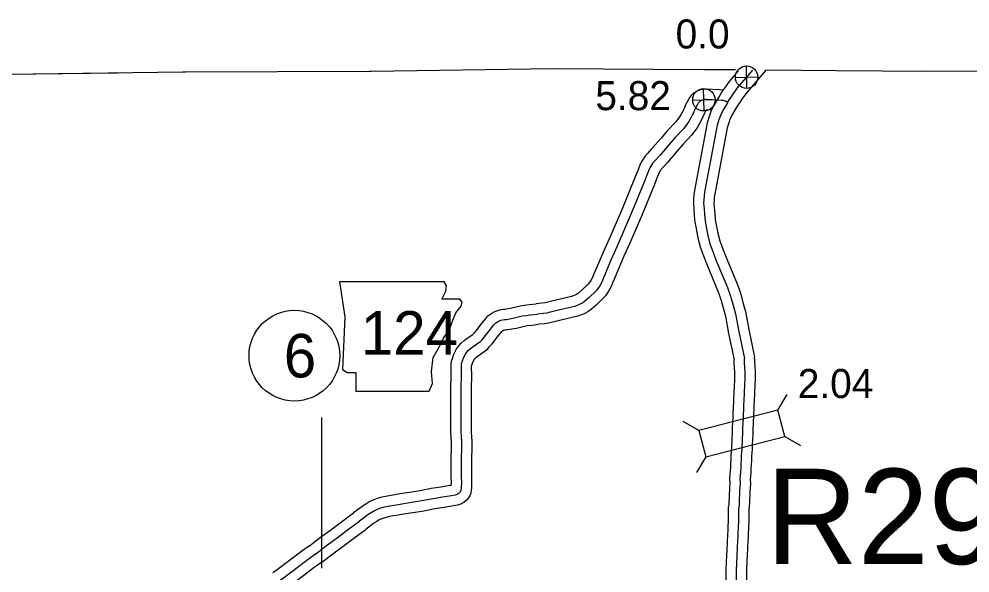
# Model space of a CAD drawing. Extents: x 31699 to 244310, y -8841 to 11474.
# Drawn here: x 103072 to 103994, y 4848 to 5386 of the extents above; entities that cross this region are included whole.
import ezdxf

# ---------------------------------------------------------------- set-up
doc = ezdxf.new("R2010")
doc.units = 0
for name, color, linetype in [('B_Logo', 7, 'Continuous'), ('Default', 7, 'Continuous'), ('G-ANNO-TEXT', 7, 'Continuous'), ('Level 21', 7, 'Continuous'), ('R_Border', 7, 'Continuous'), ('R_Border Notes', 7, 'Continuous'), ('R_Logo', 7, 'Continuous'), ('R_XS_EARTHWORK_STAGE1', 7, 'Continuous'), ('R_XS_EARTHWORK_STAGE2', 7, 'Continuous'), ('S_AREA_CALC', 7, 'Continuous'), ('S_WALL', 7, 'Continuous'), ('S_WALL_ANNOT', 7, 'Continuous')]:
    doc.layers.add(name, color=color, linetype=linetype)

msp = doc.modelspace()

# ---------------------------------------------------------------- linework, layer by layer
at = {"layer": 'B_Logo'}
for p, q in [((103678.54, 5228.73), (103667.94, 5202.85)), ((103774.28, 5000.92), (103774.38, 5003.14))]:
    msp.add_line(p, q, dxfattribs=at)
for points in [[(103782.86, 5335.91), (103768.25, 5318.7), (103764.63, 5313.67), (103761.92, 5309.86), (103759.54, 5305.99), (103758.58, 5304.29), (103754.21, 5296.9), (103751.8, 5291.89), (103750.74, 5288.79), (103748.82, 5282.46), (103737.43, 5222.66), (103736.55, 5217.62), (103735.97, 5213.93), (103735.66, 5210.17), (103735.6, 5206.76), (103735.99, 5201.82), (103736.47, 5195.75), (103736.95, 5189.74), (103737.71, 5185.67), (103739.62, 5175.55), (103741.75, 5167.51), (103744.12, 5160.81), (103747.53, 5152.06), (103758.79, 5125.1), (103761.61, 5116.82)], [(103758.82, 5304.58), (103756.82, 5305.79), (103754.86, 5306.46), (103753.23, 5306.61), (103749.97, 5306.79), (103737.97, 5307.46), (103736.34, 5307.39), (103735.29, 5307.16), (103734.05, 5306.8), (103733.19, 5306.39), (103731.86, 5305.61), (103730.81, 5304.56), (103730.17, 5303.78), (103729.57, 5302.68), (103727.15, 5298.21), (103725.78, 5294.55), (103724.27, 5291.53), (103722.67, 5288.33), (103721.3, 5286.14), (103719.33, 5283.4), (103716.27, 5279.42), (103708.03, 5270.56), (103701.81, 5263.34), (103692.95, 5253.1)], [(103692.95, 5253.1), (103688.47, 5248.3), (103686.36, 5245.93), (103685.37, 5244.47), (103684.38, 5242.66), (103683.48, 5241.02), (103680.98, 5234.91), (103678.54, 5228.73)], [(103667.94, 5202.85), (103665.41, 5196.76), (103654.72, 5171.96), (103649.09, 5159.39), (103645.69, 5151.52), (103643.16, 5145.45), (103639.67, 5137.2), (103638.4, 5134.29), (103636.75, 5130.31), (103634.81, 5126.77), (103633.93, 5125.41), (103632.33, 5123.08), (103631.02, 5121.52), (103624.61, 5115.46), (103620.43, 5111.81), (103618, 5110.02), (103615.67, 5108.76), (103613.63, 5107.98), (103610.52, 5106.77), (103596.19, 5103.42), (103589.58, 5101.82), (103585.55, 5100.75), (103583.42, 5100.31), (103579.82, 5099.87), (103574.34, 5099.36)], [(103761.61, 5116.82), (103762.05, 5115.33), (103764.12, 5107.98), (103766.41, 5099.59), (103769.63, 5082.37), (103775.08, 5056.26)], [(103500.67, 4977.82), (103500.54, 4987.06), (103500.54, 4994.47), (103500.48, 5009.22), (103500.54, 5025.67), (103500.66, 5041.15), (103500.6, 5045.95), (103500.6, 5048.31), (103500.6, 5049.89), (103500.85, 5051.29), (103501.7, 5053.96), (103502.67, 5056.63), (103504.27, 5059.93), (103505.35, 5061.44), (103506.05, 5062.48), (103507.33, 5063.92), (103509.64, 5065.87), (103513.2, 5068.52), (103517.63, 5071.57), (103519.24, 5072.84), (103520.35, 5074.12), (103522.9, 5076.8), (103527.83, 5083.41), (103532.09, 5088.78), (103533.27, 5090.15), (103533.94, 5090.65), (103535.61, 5091.81), (103536.69, 5092.43), (103537.77, 5092.87), (103539.04, 5093.34), (103540.95, 5093.81), (103542.6, 5094.01), (103544.04, 5094.14), (103547.77, 5094.71), (103551.83, 5095.52), (103559.75, 5097.43), (103563.1, 5098), (103567.7, 5098.57), (103574.34, 5099.36)], [(103774.38, 5003.14), (103774.38, 5003.15), (103774.47, 5005.49), (103774.56, 5007.85), (103774.63, 5010.13), (103774.71, 5012.28), (103774.8, 5014.17), (103774.85, 5015.48), (103775.18, 5023.01), (103775.21, 5023.51), (103775.23, 5024.19), (103775.28, 5025.11), (103775.36, 5026.28), (103775.43, 5027.67), (103775.52, 5029.21), (103775.59, 5030.93), (103775.68, 5032.75), (103775.76, 5034.6), (103775.82, 5036.44), (103775.85, 5038.26), (103775.85, 5040.01), (103775.85, 5041.65), (103775.84, 5043.01), (103775.3, 5052.16), (103775.21, 5053.44), (103775.08, 5056.26)], [(103767.51, 4841.27), (103767.53, 4852.74), (103767.57, 4853.66), (103767.63, 4854.8), (103767.68, 4856.12), (103767.75, 4857.42), (103767.82, 4858.86), (103767.89, 4860.5), (103767.98, 4862.29), (103768.07, 4864.23), (103768.17, 4866.22), (103768.26, 4868.19), (103768.36, 4870.26), (103768.48, 4872.48), (103768.59, 4874.86), (103768.71, 4877.41), (103768.84, 4880.05), (103768.96, 4882.76), (103769.09, 4885.5), (103769.21, 4888.28), (103769.34, 4891.1), (103769.46, 4893.98), (103769.6, 4896.94), (103769.73, 4900.01), (103769.78, 4903.36), (103769.76, 4906.97), (103769.73, 4910.79), (103770.21, 4913.46), (103770.38, 4916.97), (103770.52, 4920.54), (103770.68, 4924.14), (103770.85, 4927.75), (103771.03, 4931.37), (103771.19, 4935.01), (103770.92, 4939.51), (103771.27, 4942.85), (103771.59, 4946.31), (103771.84, 4949.94), (103772.04, 4953.79), (103772.24, 4957.7), (103772.43, 4961.66), (103772.64, 4965.53), (103772.84, 4968.96), (103773, 4971.88), (103773.12, 4974.19), (103773.21, 4976.02), (103773.28, 4977.54), (103773.31, 4978.5), (103773.56, 4982.79), (103773.58, 4983.46), (103773.62, 4984.98), (103773.67, 4986.69), (103773.73, 4988.48), (103773.93, 4993.7), (103773.95, 4994.23), (103774.01, 4995.5), (103774.1, 4997.06), (103774.19, 4998.89), (103774.28, 5000.92)], [(103500.67, 4977.82), (103500.64, 4969.03), (103500.51, 4959.76), (103500.44, 4948.43), (103500.53, 4942.18), (103500.61, 4935.5), (103500.45, 4931.31), (103500.29, 4929.64), (103500, 4928.33), (103499.72, 4927.48), (103499.07, 4926.46), (103498.29, 4925.52), (103497.56, 4924.95), (103496.54, 4924.38), (103495.64, 4923.98), (103494.7, 4923.73), (103491.12, 4923.04), (103482.44, 4921.65), (103473.14, 4920.21)], [(103473.14, 4920.21), (103462.37, 4918.11), (103454.34, 4916.8), (103443, 4914.9)], [(103443, 4914.9), (103437.64, 4914.05), (103429.08, 4912.58), (103424.78, 4911.55), (103421.25, 4910.57), (103418.84, 4909.64), (103416.4, 4908.58), (103413.21, 4906.59), (103410.06, 4904.53), (103401.9, 4898.49)], [(103359.34, 4866.7), (103369.93, 4874.84), (103380.12, 4882.11), (103391.54, 4890.84), (103401.9, 4898.49)], [(103359.34, 4866.7), (103352.04, 4861.31), (103328.03, 4843.11), (103319.79, 4837.22)]]:
    msp.add_lwpolyline(points, dxfattribs=at)
at = {"layer": 'Default'}
msp.add_line((103364.94, 4999.1), (103364.94, 4852.8), dxfattribs=at)
at = {"layer": 'G-ANNO-TEXT'}
msp.add_lwpolyline([(103382.49, 5130.53), (103387.57, 5096.69), (103385.31, 5045.38), (103389.82, 5042.56), (103398.28, 5042.56), (103398.28, 5024.51), (103469.34, 5024.51), (103472.72, 5031.84), (103471.59, 5043.69), (103473.29, 5057.22), (103479.49, 5067.93), (103483.44, 5075.83), (103489.08, 5084.29), (103492.46, 5093.31), (103495.28, 5100.64), (103500.36, 5106.85), (103501.48, 5110.79), (103499.23, 5113.61), (103481.75, 5113.61), (103485.69, 5121.51), (103486.26, 5126.58), (103483.92, 5130.48)], close=True, dxfattribs=at)
at = {"layer": 'Level 21'}
for p, q in [((103777.5, 5318.27), (103777, 5339.97)), ((103766.4, 5328.87), (103788.09, 5329.37)), ((103736.09, 5296.35), (103735.59, 5318.05)), ((103725, 5306.95), (103746.69, 5307.45))]:
    msp.add_line(p, q, dxfattribs=at)
for centre in [(103777.25, 5329.12), (103735.84, 5307.2)]:
    msp.add_circle(centre, 10.85, dxfattribs=at)
at = {"layer": 'R_Border Notes'}
msp.add_circle((103338.69, 5058.94), 44, dxfattribs=at)
at = {"layer": 'R_Logo'}
for points in [[(103766.46, 5336.06), (103736.58, 5336.28), (103686.69, 5336.64), (103589.99, 5337.3), (103413.17, 5334.65), (103411.63, 5334.75), (103232.96, 5334.07), (103230.43, 5334.08), (103060.95, 5331.54), (103057.55, 5331.39), (103053.66, 5162.07), (103055.16, 4984.72), (103054.28, 4811.71)], [(103167.54, 5333.14), (103060.95, 5331.54), (103057.55, 5331.39), (103053.66, 5162.07), (103055.16, 4984.72), (103054.16, 4787.82)], [(104117.47, 5335.05), (103952.96, 5334.64), (103864.41, 5335.09), (103795.88, 5335.78)]]:
    msp.add_lwpolyline(points, dxfattribs=at)
at = {"layer": 'R_XS_EARTHWORK_STAGE1'}
for p, q in [((103807.59, 5006.18), (103816.51, 5021.35)), ((103730.93, 4986.28), (103715.75, 4995.2)), ((103814.22, 4980.63), (103829.39, 4971.71)), ((103737.56, 4960.73), (103728.64, 4945.56))]:
    msp.add_line(p, q, dxfattribs=at)
msp.add_lwpolyline([(103737.56, 4960.73), (103814.22, 4980.63), (103807.59, 5006.18), (103730.93, 4986.28)], close=True, dxfattribs=at)
at = {"layer": 'R_XS_EARTHWORK_STAGE2'}
for p, q in [((103669.27, 5232.46), (103656.83, 5202.12)), ((103687.82, 5225), (103675.27, 5194.38))]:
    msp.add_line(p, q, dxfattribs=at)
for points in [[(103754.3, 5316.56), (103750.53, 5316.78), (103738.04, 5317.47), (103735.06, 5317.35), (103732.8, 5316.86), (103730.47, 5316.17), (103728.51, 5315.24), (103725.7, 5313.59), (103723.4, 5311.29), (103721.84, 5309.4), (103720.78, 5307.45), (103718.03, 5302.36), (103716.6, 5298.55), (103715.32, 5296.01), (103713.94, 5293.23), (103712.98, 5291.71), (103711.3, 5289.37), (103708.62, 5285.89), (103700.58, 5277.22), (103694.25, 5269.87), (103685.51, 5259.78)], [(103743.03, 5297.16), (103738.1, 5297.44), (103736.27, 5294.05), (103734.96, 5290.54), (103733.21, 5287.06), (103731.4, 5283.43), (103729.61, 5280.57), (103727.35, 5277.43), (103723.91, 5272.96), (103715.49, 5263.89), (103709.38, 5256.8), (103700.39, 5246.41)], [(103685.51, 5259.78), (103681.08, 5255.03), (103678.45, 5252.09), (103676.83, 5249.68), (103675.62, 5247.48), (103674.44, 5245.35), (103671.7, 5238.64), (103669.27, 5232.46)], [(103700.39, 5246.41), (103695.86, 5241.56), (103694.27, 5239.77), (103693.92, 5239.25), (103693.14, 5237.84), (103692.51, 5236.7), (103690.26, 5231.19), (103687.82, 5225)], [(103656.83, 5202.12), (103645.57, 5175.98), (103639.94, 5163.42), (103636.48, 5155.43), (103633.94, 5149.33), (103630.48, 5141.14), (103629.2, 5138.2), (103627.72, 5134.64), (103626.21, 5131.88), (103625.61, 5130.95), (103624.37, 5129.15), (103623.74, 5128.4), (103617.88, 5122.86), (103614.16, 5119.62), (103612.62, 5118.48), (103611.49, 5117.87), (103610.03, 5117.31), (103607.55, 5116.34), (103593.87, 5113.15), (103587.13, 5111.51), (103583.27, 5110.49), (103581.81, 5110.19), (103578.75, 5109.82), (103573.28, 5109.31)], [(103675.27, 5194.38), (103663.88, 5167.94), (103658.24, 5155.36), (103654.9, 5147.62), (103652.38, 5141.58), (103648.86, 5133.26), (103647.61, 5130.38), (103645.78, 5125.98), (103643.41, 5121.65), (103642.26, 5119.87), (103640.29, 5117), (103638.3, 5114.64), (103631.33, 5108.05), (103626.7, 5104.01), (103623.38, 5101.56), (103619.85, 5099.65), (103617.23, 5098.65), (103613.49, 5097.19), (103598.51, 5093.69), (103592.04, 5092.12), (103587.84, 5091.01), (103585.02, 5090.43), (103580.89, 5089.93), (103575.39, 5089.42)], [(103490.67, 4977.77), (103490.54, 4986.99), (103490.54, 4994.45), (103490.48, 5009.22), (103490.54, 5025.73), (103490.66, 5041.13), (103490.6, 5045.88), (103490.6, 5048.31), (103490.6, 5050.76), (103491.11, 5053.67), (103492.23, 5057.19), (103493.45, 5060.54), (103495.64, 5065.05), (103497.13, 5067.14), (103498.13, 5068.62), (103500.33, 5071.1), (103503.43, 5073.71), (103507.37, 5076.65), (103511.68, 5079.62), (103512.3, 5080.11), (103512.95, 5080.85), (103515.24, 5083.26), (103519.91, 5089.51), (103524.37, 5095.13), (103526.38, 5097.49), (103528.09, 5098.76), (103530.26, 5100.27), (103532.31, 5101.44), (103534.16, 5102.19), (103536.11, 5102.91), (103539.15, 5103.66), (103541.53, 5103.95), (103542.82, 5104.07), (103546.04, 5104.56), (103549.68, 5105.29), (103557.74, 5107.23), (103561.65, 5107.9), (103566.49, 5108.5), (103573.28, 5109.31)], [(103510.67, 4977.87), (103510.54, 4987.13), (103510.54, 4994.49), (103510.48, 5009.22), (103510.54, 5025.61), (103510.67, 5041.17), (103510.6, 5046.01), (103510.6, 5048.31), (103510.6, 5048.97), (103511.16, 5050.73), (103511.89, 5052.72), (103512.9, 5054.81), (103513.56, 5055.73), (103513.97, 5056.34), (103514.33, 5056.74), (103515.85, 5058.02), (103519.03, 5060.39), (103523.58, 5063.52), (103526.18, 5065.58), (103527.75, 5067.39), (103530.56, 5070.34), (103535.76, 5077.31), (103539.81, 5082.42), (103540.11, 5082.76), (103540.95, 5083.35), (103541.08, 5083.42), (103541.38, 5083.54), (103541.97, 5083.76), (103542.76, 5083.95), (103543.67, 5084.06), (103545.26, 5084.21), (103549.5, 5084.86), (103553.97, 5085.75), (103561.76, 5087.63), (103564.56, 5088.1), (103568.91, 5088.64), (103575.39, 5089.42)], [(103490.67, 4977.77), (103490.64, 4969.11), (103490.51, 4959.86), (103490.44, 4948.39), (103490.53, 4942.05), (103490.61, 4935.64), (103490.51, 4933.11), (103489.38, 4932.89), (103480.88, 4931.53), (103471.41, 4930.06)], [(103510.67, 4977.87), (103510.64, 4968.94), (103510.51, 4959.66), (103510.44, 4948.47), (103510.53, 4942.31), (103510.62, 4935.37), (103510.43, 4930.63), (103510.18, 4928.08), (103509.66, 4925.68), (103508.81, 4923.13), (103507.16, 4920.56), (103505.3, 4918.3), (103503.1, 4916.6), (103501.06, 4915.45), (103499, 4914.52), (103496.92, 4913.97), (103492.85, 4913.19), (103483.99, 4911.78), (103474.86, 4910.35)], [(103471.41, 4930.06), (103460.61, 4927.95), (103452.71, 4926.67), (103441.39, 4924.77)], [(103441.39, 4924.77), (103436.01, 4923.91), (103427.06, 4922.38), (103422.28, 4921.23), (103418.11, 4920.08), (103415.04, 4918.89), (103411.73, 4917.45), (103407.84, 4915.02), (103404.34, 4912.75), (103395.96, 4906.53)], [(103353.25, 4874.63), (103363.97, 4882.87), (103374.18, 4890.15), (103385.53, 4898.84), (103395.96, 4906.53)], [(103474.86, 4910.35), (103464.13, 4908.26), (103455.98, 4906.94), (103444.61, 4905.03)], [(103444.61, 4905.03), (103439.27, 4904.18), (103431.09, 4902.78), (103427.29, 4901.86), (103424.38, 4901.06), (103422.63, 4900.39), (103421.07, 4899.71), (103418.59, 4898.16), (103415.77, 4896.32), (103407.85, 4890.45)], [(103365.44, 4858.77), (103375.88, 4866.8), (103386.06, 4874.07), (103397.54, 4882.84), (103407.85, 4890.45)], [(103353.25, 4874.63), (103346.05, 4869.32), (103322.1, 4851.16), (103317.86, 4848.13)], [(103365.44, 4858.77), (103358.03, 4853.3), (103333.96, 4835.06), (103326.75, 4829.9)]]:
    msp.add_lwpolyline(points, dxfattribs=at)
at = {"layer": 'S_AREA_CALC'}
for points in [[(103769.12, 5335.17), (103760.36, 5324.87), (103756.5, 5319.49), (103753.57, 5315.38), (103750.93, 5311.08), (103749.92, 5309.3), (103745.39, 5301.62), (103742.53, 5295.7), (103741.22, 5291.86), (103739.09, 5284.85), (103727.59, 5224.45), (103726.68, 5219.26), (103726.03, 5215.12), (103725.66, 5210.66), (103725.6, 5206.45), (103726.02, 5201.04), (103726.5, 5194.96), (103727.02, 5188.41), (103727.89, 5183.82), (103729.86, 5173.34), (103732.19, 5164.56), (103734.74, 5157.33), (103738.26, 5148.32), (103749.43, 5121.56), (103751.24, 5116.26), (103751.59, 5115.16)], [(103795.88, 5335.78), (103776.13, 5312.54), (103772.76, 5307.85), (103770.26, 5304.33), (103768.15, 5300.9), (103767.23, 5299.29), (103763.04, 5292.18), (103761.06, 5288.09), (103760.25, 5285.72), (103758.54, 5280.07), (103747.27, 5220.86), (103746.41, 5215.98), (103745.9, 5212.74), (103745.65, 5209.69), (103745.61, 5207.08), (103745.96, 5202.6), (103746.44, 5196.54), (103746.87, 5191.06), (103747.54, 5187.53), (103749.38, 5177.76), (103751.32, 5170.46), (103753.49, 5164.29), (103756.8, 5155.81), (103768.15, 5128.64), (103770.23, 5122.54), (103771.53, 5118.47)], [(103751.59, 5115.16), (103752.44, 5112.56), (103754.48, 5105.31), (103756.65, 5097.35), (103759.82, 5080.43), (103765.13, 5054.99)], [(103771.53, 5118.47), (103773.75, 5110.66), (103776.16, 5101.83), (103779.44, 5084.31), (103785.03, 5057.53)], [(103764.28, 5001.07), (103764.64, 5010.48), (103764.72, 5012.7), (103764.81, 5014.62), (103764.86, 5015.92), (103765.19, 5023.45), (103765.21, 5023.91), (103765.24, 5024.65), (103765.3, 5025.71), (103765.37, 5026.88), (103765.45, 5028.21), (103765.53, 5029.7), (103765.6, 5031.38), (103765.69, 5033.2), (103765.77, 5034.99), (103765.82, 5036.67), (103765.85, 5038.35), (103765.85, 5040.01), (103765.85, 5041.59), (103765.84, 5042.69), (103765.32, 5051.51), (103765.23, 5052.84), (103765.13, 5054.99)], [(103784.18, 4998.46), (103784.7, 5011.87), (103784.79, 5013.72), (103784.85, 5015.04), (103785.17, 5022.57), (103785.2, 5023.12), (103785.22, 5023.73), (103785.26, 5024.51), (103785.34, 5025.69), (103785.42, 5027.12), (103785.5, 5028.72), (103785.58, 5030.48), (103785.67, 5032.3), (103785.75, 5034.21), (103785.82, 5036.2), (103785.84, 5038.17), (103785.85, 5040.01), (103785.85, 5041.71), (103785.83, 5043.34), (103785.28, 5052.81), (103785.19, 5054.03), (103785.03, 5057.53)], [(103757.51, 4841.22), (103757.53, 4852.99), (103757.58, 4854.14), (103757.64, 4855.25), (103757.7, 4856.6), (103757.76, 4857.92), (103757.83, 4859.32), (103757.9, 4860.95), (103757.99, 4862.78), (103758.09, 4864.73), (103758.18, 4866.7), (103758.27, 4868.67), (103758.38, 4870.75), (103758.49, 4872.98), (103758.61, 4875.34), (103758.72, 4877.88), (103758.85, 4880.51), (103758.97, 4883.21), (103759.1, 4885.96), (103759.22, 4888.74), (103759.35, 4891.54), (103759.47, 4894.42), (103759.61, 4897.39), (103759.74, 4900.3), (103759.78, 4903.41), (103759.77, 4906.9), (103759.72, 4911.64), (103760.25, 4914.59), (103760.39, 4917.41), (103760.53, 4920.96), (103760.69, 4924.59), (103760.86, 4928.24), (103761.04, 4931.85), (103761.18, 4934.94), (103760.89, 4939.72), (103761.31, 4943.83), (103761.62, 4947.12), (103761.86, 4950.54), (103762.05, 4954.3), (103762.25, 4958.2), (103762.44, 4962.17), (103762.66, 4966.09), (103762.86, 4969.53), (103763.02, 4972.41), (103763.14, 4974.69), (103763.22, 4976.48), (103763.29, 4977.93), (103763.32, 4978.95), (103763.57, 4983.28), (103763.59, 4983.8), (103763.63, 4985.25), (103763.68, 4986.99), (103763.74, 4988.83), (103763.94, 4994.12), (103763.97, 4994.69), (103764.03, 4996), (103764.11, 4997.57), (103764.2, 4999.36), (103764.28, 5001.07)], [(103777.51, 4841.32), (103777.53, 4852.49), (103777.56, 4853.18), (103777.62, 4854.34), (103777.67, 4855.64), (103777.74, 4856.92), (103777.81, 4858.4), (103777.88, 4860.04), (103777.96, 4861.81), (103778.06, 4863.73), (103778.16, 4865.74), (103778.25, 4867.72), (103778.35, 4869.76), (103778.47, 4871.98), (103778.58, 4874.39), (103778.7, 4876.94), (103778.83, 4879.59), (103778.95, 4882.3), (103779.08, 4885.04), (103779.2, 4887.82), (103779.33, 4890.65), (103779.45, 4893.54), (103779.59, 4896.49), (103779.73, 4899.73), (103779.78, 4903.32), (103779.76, 4907.04), (103779.74, 4909.94), (103780.17, 4912.32), (103780.37, 4916.53), (103780.51, 4920.13), (103780.67, 4923.68), (103780.83, 4927.26), (103781.02, 4930.89), (103781.21, 4935.09), (103780.95, 4939.3), (103781.22, 4941.87), (103781.56, 4945.49), (103781.83, 4949.35), (103782.02, 4953.28), (103782.23, 4957.2), (103782.42, 4961.15), (103782.62, 4964.96), (103782.83, 4968.4), (103782.99, 4971.34), (103783.11, 4973.69), (103783.2, 4975.55), (103783.27, 4977.15), (103783.3, 4978.05), (103783.55, 4982.31), (103783.58, 4983.13), (103783.62, 4984.71), (103783.67, 4986.39), (103783.72, 4988.12), (103783.92, 4993.27), (103783.94, 4993.77), (103784, 4995), (103784.08, 4996.55), (103784.17, 4998.41), (103784.18, 4998.46)]]:
    msp.add_lwpolyline(points, dxfattribs=at)

# ---------------------------------------------------------------- texts
at = {"layer": 'G-ANNO-TEXT'}
msp.add_text('124', height=42.24, dxfattribs=at).set_placement((103403.11, 5059.88))
at = {"layer": 'R_Border'}
msp.add_text('R29W', height=92.4, dxfattribs=at).set_placement((103795.91, 4856.8))
at = {"layer": 'R_Border Notes'}
msp.add_text('6', height=42.24, dxfattribs=at).set_placement((103328.45, 5037.82))
at = {"layer": 'S_WALL'}
msp.add_text('2.04', height=28.16, dxfattribs=at).set_placement((103826.91, 5017.84))
at = {"layer": 'S_WALL_ANNOT'}
for s, p in [('0.0', (103708.4, 5356.94)), ('5.82', (103630.54, 5297.11))]:
    msp.add_text(s, height=28.16, dxfattribs=at).set_placement(p)

doc.saveas('drawing.dxf')
